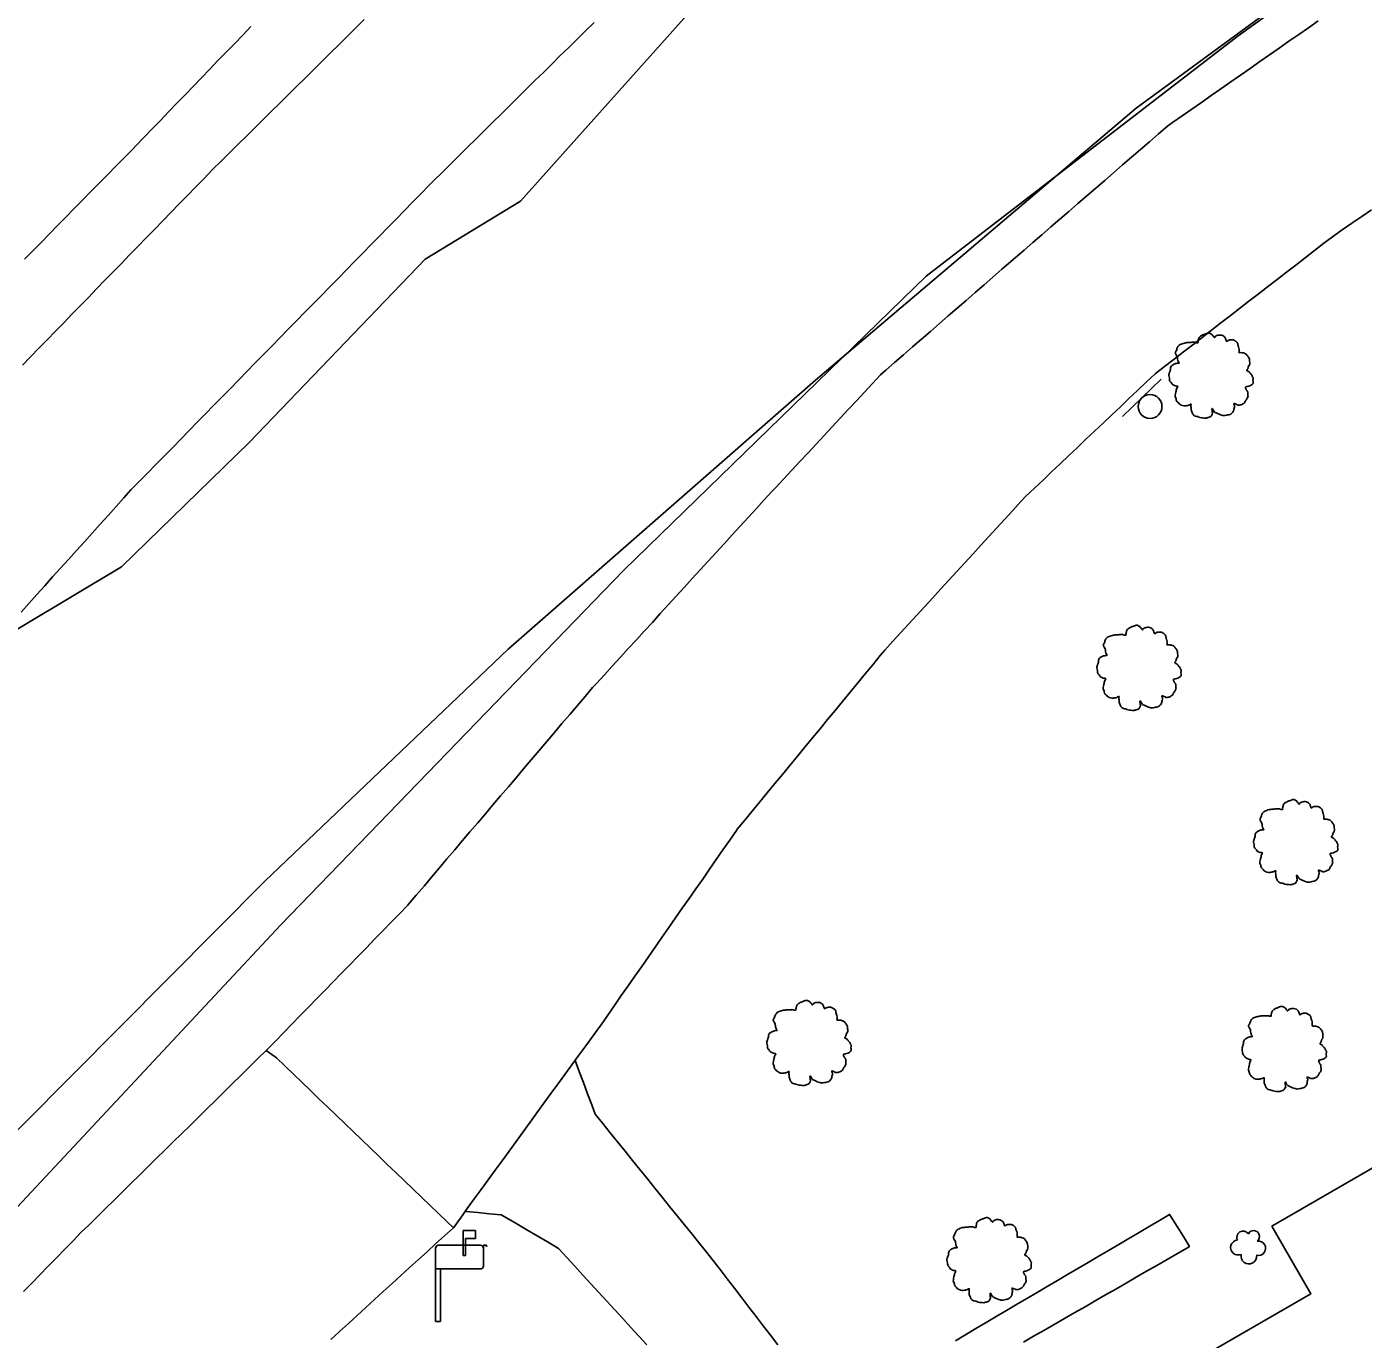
# Model space of a CAD drawing. Extents: x 1901471 to 1963503, y 756461 to 799997.
# Drawn here: x 1930210.6 to 1930323.5, y 773036.7 to 773147.5 of the extents above; entities that cross this region are included whole.
import ezdxf

# ---------------------------------------------------------------- set-up
doc = ezdxf.new("R2010")
doc.units = 0
for name, color, linetype in [('Default', 7, 'Continuous'), ('RD_EX_Bldg', 7, 'Continuous'), ('RD_EX_BldgApp', 7, 'Continuous'), ('RD_EX_Conc', 7, 'Continuous'), ('RD_EX_Driveway', 7, 'Continuous'), ('RD_EX_Fence_Other', 7, 'Continuous'), ('RD_EX_H2O', 7, 'Continuous'), ('RD_EX_Road', 7, 'Continuous'), ('RD_EX_VEG', 7, 'Continuous')]:
    doc.layers.add(name, color=color, linetype=linetype)

# ---------------------------------------------------------------- blocks, each defined once
blk = doc.blocks.new('MAIL')
at = {"layer": 'RD_EX_BldgApp'}
for p, q in [((-0.33, 6.48), (1.72, 6.48)), ((-0.33, 2.29), (-0.33, 6.48)), ((1.72, 5.13), (0.05, 5.13)), ((0.05, 5.13), (0.05, 2.29)), ((1.72, 6.48), (1.72, 5.13)), ((-4.97, 0), (-4.97, 3.5)), ((-4.47, 4), (2.59, 4)), ((0.05, 2.29), (-0.33, 2.29)), ((3.09, 3.5), (3.09, 4)), ((3.09, 4), (3.59, 4)), ((3.09, 3.5), (3.09, 0.5)), ((3.59, 4), (3.59, 3.75)), ((-4.97, 0), (-4.97, -8.82)), ((2.59, 0), (-4.97, 0)), ((-4.14, 0), (-4.14, -8.82)), ((-4.97, -8.82), (-4.14, -8.82))]:
    blk.add_line(p, q, dxfattribs=at)
for centre, start, end in [((-4.47, 3.5), 90, 180), ((2.59, 3.5), 0, 90), ((2.59, 0.5), 270, 0)]:
    blk.add_arc(centre, 0.5, start, end, dxfattribs=at)
blk = doc.blocks.new('T2')
at = {"layer": 'RD_EX_VEG'}
for points in [[(0.05, 7.21), (-0.25, 7.24), (-0.57, 7.14), (-0.82, 7.04), (-1.05, 6.96), (-1.27, 6.86), (-1.57, 6.69), (-1.8, 6.49), (-1.92, 6.24), (-1.97, 6.01), (-2.02, 5.74), (-2.02, 5.56), (-2.15, 5.54), (-2.3, 5.56), (-2.55, 5.64), (-2.8, 5.64), (-3.05, 5.64), (-3.4, 5.61), (-3.75, 5.61), (-4.02, 5.56), (-4.35, 5.51), (-4.72, 5.39), (-5.07, 5.26), (-5.37, 5.01), (-5.62, 4.54), (-5.75, 4.19), (-5.9, 3.94), (-5.75, 3.49), (-5.57, 3.14), (-5.55, 2.94), (-5.47, 2.52), (-5.37, 2.29), (-5.25, 2.09), (-5.32, 2.07), (-5.7, 2.02), (-6, 1.92), (-6.42, 1.69), (-6.64, 1.47), (-6.74, 1.14), (-6.77, 0.79), (-6.87, 0.59), (-6.94, 0.32), (-6.97, 0.24), (-7.02, -0.08), (-6.92, -0.53), (-6.89, -0.88), (-6.77, -1.11), (-6.62, -1.28), (-6.44, -1.53), (-6.05, -1.76), (-5.72, -1.86), (-5.52, -1.88), (-5.7, -2.38), (-5.75, -2.73), (-5.87, -3.13), (-5.87, -3.21), (-5.92, -3.68), (-5.77, -4.01), (-5.7, -4.38), (-5.52, -4.61), (-5.25, -4.91), (-4.92, -5.13), (-4.42, -5.26), (-4.02, -5.23), (-3.45, -5.06), (-3.2, -4.98), (-3.22, -5.16), (-3.2, -5.53), (-3.2, -5.96), (-3.05, -6.28), (-2.95, -6.56), (-2.8, -6.81), (-2.47, -7.03), (-2.07, -7.11), (-1.65, -7.26), (-1.2, -7.33), (-0.7, -7.36), (-0.1, -7.21), (0.18, -7.08), (0.28, -6.91), (0.48, -6.53), (0.43, -6.31), (0.45, -5.71), (0.55, -5.88), (0.73, -6.23), (1.23, -6.53), (1.63, -6.71), (2.1, -6.86), (2.4, -6.93), (2.88, -6.86), (3.25, -6.78), (3.63, -6.66), (3.93, -6.38), (4.1, -6.11), (4.15, -5.83), (4.23, -5.46), (4.28, -5.28)], [(4.28, -5.28), (4.2, -5.11), (4.15, -4.86), (4.23, -4.88), (4.4, -4.93), (4.68, -5.06), (4.9, -5.13), (5.23, -5.11), (5.5, -5.01), (5.95, -4.73), (6.22, -4.26), (6.5, -3.86), (6.57, -3.53), (6.52, -3.31), (6.5, -2.81), (6.3, -2.56), (6.25, -2.43), (6.15, -2.03), (6.22, -1.98), (6.5, -1.93), (6.87, -1.81), (7.15, -1.68), (7.37, -1.51), (7.45, -1.28), (7.42, -0.88), (7.47, -0.48), (7.4, -0.33), (7.3, -0.18), (7.22, 0.02), (7.07, 0.17), (6.97, 0.32), (6.87, 0.42), (6.75, 0.57), (6.57, 0.69), (6.42, 0.74), (6.37, 0.89), (6.52, 1.09), (6.57, 1.19), (6.6, 1.42), (6.82, 1.77), (6.87, 2.17), (6.82, 2.59), (6.77, 2.87), (6.62, 3.14), (6.42, 3.39), (6.3, 3.56), (6.12, 3.69), (5.8, 3.81), (5.55, 3.86), (5.2, 3.86), (5, 3.91), (5.03, 3.96), (5.03, 4.11), (5.03, 4.39), (4.95, 4.84), (4.8, 5.34), (4.8, 5.36), (4.7, 5.61), (4.48, 5.81), (4.3, 5.91), (4.1, 6.04), (3.85, 6.06), (3.55, 6.06), (3.28, 6.01), (3.08, 5.91), (2.9, 5.79), (2.83, 5.94), (2.73, 6.24), (2.68, 6.39), (2.53, 6.56), (2.3, 6.76), (1.85, 6.89), (1.23, 6.81), (0.93, 6.61), (0.78, 6.44), (0.73, 6.56), (0.53, 6.76), (0.43, 6.94), (0.25, 7.06), (0.1, 7.16), (0, 7.21)]]:
    blk.add_spline(points, degree=3, dxfattribs=at)
blk = doc.blocks.new('SB2')
at = {"layer": 'RD_EX_VEG'}
for centre, radius, start, end in [((-0.72, 1.55), 1.08, 34.9763, 204.756), ((1.05, 1.7), 0.995, 308.7626, 152.0467), ((-1.56, -0.16), 1.26, 96.4518, 294.734), ((1.84, -0.28), 1.22, 256.5667, 98.1046), ((0.25, -1.6), 1.32, 166.8827, 5.7589)]:
    blk.add_arc(centre, radius, start, end, dxfattribs=at)
blk = doc.blocks.new('SIGN')
at = {"layer": 'RD_EX_BldgApp'}
blk.add_line((-4.52, -2.02), (4.48, -2.02), dxfattribs=at)
blk.add_circle((0, 0), 2, dxfattribs=at)

msp = doc.modelspace()

# ---------------------------------------------------------------- linework, layer by layer
at = {"layer": 'RD_EX_Bldg'}
msp.add_lwpolyline([(1930360.88, 773064.62), (1930338.64, 773051.75), (1930335.27, 773057.58), (1930315.74, 773046.28), (1930319.03, 773040.58), (1930301.03, 773030.18), (1930315.45, 773005.24), (1930317.91, 773006.66), (1930328.5, 772988.36), (1930360.53, 773006.88), (1930349.58, 773025.82), (1930374.86, 773040.44)], close=True, dxfattribs=at)
at = {"layer": 'RD_EX_Conc'}
msp.add_lwpolyline([(1930294.75, 773036.49), (1930295.62, 773036.99), (1930296.49, 773037.49), (1930297.36, 773037.99), (1930298.22, 773038.49), (1930299.09, 773038.99), (1930299.96, 773039.49), (1930300.82, 773039.98), (1930301.69, 773040.48), (1930302.56, 773040.98), (1930303.42, 773041.48), (1930304.29, 773041.98), (1930305.16, 773042.48), (1930306.02, 773042.97), (1930306.89, 773043.47), (1930307.76, 773043.97), (1930308.62, 773044.47), (1930308.78, 773044.56), (1930308.26, 773045.41), (1930307.73, 773046.26), (1930307.73, 773046.26), (1930307.21, 773047.11), (1930307.1, 773047.27), (1930306.24, 773046.77), (1930305.38, 773046.26), (1930304.52, 773045.75), (1930303.66, 773045.24), (1930302.8, 773044.74), (1930301.94, 773044.23), (1930301.07, 773043.72), (1930300.21, 773043.22), (1930299.35, 773042.71), (1930298.49, 773042.2), (1930297.63, 773041.69), (1930296.77, 773041.19), (1930295.91, 773040.68), (1930295.04, 773040.17), (1930294.18, 773039.67), (1930293.32, 773039.16), (1930292.46, 773038.65), (1930291.6, 773038.14), (1930290.74, 773037.64), (1930289.01, 773036.62)], dxfattribs=at)
at = {"layer": 'RD_EX_Driveway'}
for points in [[(1930256.89, 773060.27), (1930257.24, 773059.33), (1930257.6, 773058.4), (1930257.95, 773057.46), (1930258.3, 773056.53), (1930258.6, 773055.73), (1930259.23, 773054.95), (1930259.86, 773054.17), (1930260.49, 773053.39), (1930261.12, 773052.61), (1930261.74, 773051.84), (1930262.37, 773051.06), (1930263, 773050.28), (1930263.63, 773049.5), (1930264.26, 773048.72), (1930264.88, 773047.95), (1930265.51, 773047.17), (1930266.14, 773046.39), (1930266.77, 773045.61), (1930267.39, 773044.83), (1930268.02, 773044.06), (1930268.53, 773043.42), (1930269.14, 773042.63), (1930269.75, 773041.84), (1930270.36, 773041.04), (1930270.97, 773040.25), (1930271.58, 773039.46), (1930272.18, 773038.66), (1930272.79, 773037.87), (1930273.4, 773037.08), (1930274.01, 773036.28)], [(1930262.95, 773036.26), (1930262.27, 773037), (1930261.6, 773037.74), (1930260.92, 773038.48), (1930260.25, 773039.21), (1930259.57, 773039.95), (1930258.9, 773040.69), (1930258.22, 773041.42), (1930257.54, 773042.16), (1930256.87, 773042.9), (1930256.19, 773043.63), (1930255.52, 773044.37), (1930255.42, 773044.47), (1930254.56, 773044.97), (1930253.7, 773045.48), (1930252.83, 773045.98), (1930251.97, 773046.48), (1930251.1, 773046.98), (1930250.66, 773047.23), (1930249.67, 773047.33), (1930248.68, 773047.43), (1930247.7, 773047.53), (1930247.62, 773047.53)]]:
    msp.add_lwpolyline(points, dxfattribs=at)
at = {"layer": 'RD_EX_Fence_Other'}
msp.add_lwpolyline([(1930791.03, 773402.61), (1930666.02, 773351.89), (1930618.5, 773332.02), (1930541.67, 773296.1), (1930521.46, 773284.25), (1930466.23, 773251.05), (1930433.12, 773228.79), (1930335.09, 773163.25), (1930304.27, 773140.65), (1930277.2, 773117.7), (1930251.25, 773094.99), (1930230.69, 773075.39), (1930202.12, 773046.67)], dxfattribs=at)
at = {"layer": 'RD_EX_H2O'}
msp.add_lwpolyline([(1930210.11, 773098.1), (1930210.78, 773098.85), (1930211.45, 773099.59), (1930212.12, 773100.33), (1930212.78, 773101.08), (1930213.45, 773101.82), (1930214.12, 773102.56), (1930214.79, 773103.31), (1930215.46, 773104.05), (1930216.13, 773104.79), (1930216.8, 773105.54), (1930217.47, 773106.28), (1930218.13, 773107.02), (1930218.8, 773107.77), (1930219.39, 773108.42), (1930220.09, 773109.14), (1930220.79, 773109.85), (1930221.49, 773110.57), (1930222.19, 773111.28), (1930222.89, 773111.99), (1930223.59, 773112.71), (1930224.29, 773113.42), (1930224.99, 773114.14), (1930225.69, 773114.85), (1930226.39, 773115.57), (1930227.09, 773116.28), (1930227.79, 773116.99), (1930228.49, 773117.71), (1930229.19, 773118.42), (1930229.89, 773119.14), (1930230.59, 773119.85), (1930231.28, 773120.57), (1930231.98, 773121.28), (1930232.68, 773122), (1930232.68, 773122), (1930233.38, 773122.71), (1930234.08, 773123.42), (1930234.78, 773124.14), (1930235.48, 773124.85), (1930236.18, 773125.57), (1930236.88, 773126.28), (1930237.58, 773127), (1930238.28, 773127.71), (1930238.98, 773128.42), (1930239.68, 773129.14), (1930240.38, 773129.85), (1930241.08, 773130.57), (1930241.78, 773131.28), (1930242.48, 773132), (1930243.18, 773132.71), (1930243.88, 773133.42), (1930244.58, 773134.14), (1930244.98, 773134.55), (1930245.69, 773135.25), (1930246.4, 773135.95), (1930247.11, 773136.65), (1930247.82, 773137.36), (1930248.53, 773138.06), (1930249.25, 773138.76), (1930249.96, 773139.46), (1930250.67, 773140.16), (1930251.38, 773140.87), (1930252.09, 773141.57), (1930252.8, 773142.27), (1930253.51, 773142.97), (1930254.23, 773143.67), (1930254.94, 773144.37), (1930254.94, 773144.37), (1930255.65, 773145.08), (1930256.36, 773145.78), (1930257.07, 773146.48), (1930257.78, 773147.18), (1930258.5, 773147.88)], dxfattribs=at)
at = {"layer": 'RD_EX_Road'}
for points in [[(1930239.09, 773148.13), (1930238.38, 773147.42), (1930237.67, 773146.72), (1930236.96, 773146.02), (1930236.25, 773145.31), (1930235.54, 773144.61), (1930234.83, 773143.91), (1930234.12, 773143.2), (1930233.4, 773142.5), (1930232.69, 773141.8), (1930231.98, 773141.1), (1930231.27, 773140.39), (1930230.56, 773139.69), (1930229.85, 773138.99), (1930229.14, 773138.28), (1930228.43, 773137.58), (1930227.72, 773136.88), (1930227.01, 773136.17), (1930226.26, 773135.43), (1930225.56, 773134.72), (1930224.86, 773134), (1930224.16, 773133.28), (1930223.47, 773132.57), (1930222.77, 773131.85), (1930222.07, 773131.13), (1930221.37, 773130.42), (1930220.68, 773129.7), (1930219.98, 773128.98), (1930219.28, 773128.27), (1930218.59, 773127.55), (1930217.89, 773126.83), (1930217.19, 773126.12), (1930216.49, 773125.4), (1930215.8, 773124.68), (1930215.1, 773123.97), (1930214.4, 773123.25), (1930213.71, 773122.53), (1930213.01, 773121.82), (1930212.31, 773121.1), (1930211.61, 773120.38), (1930210.92, 773119.67), (1930210.22, 773118.95)], [(1930229.52, 773147.53), (1930228.83, 773146.81), (1930228.13, 773146.09), (1930227.44, 773145.38), (1930226.74, 773144.66), (1930226.05, 773143.94), (1930225.35, 773143.22), (1930224.66, 773142.5), (1930223.96, 773141.78), (1930223.27, 773141.06), (1930222.57, 773140.34), (1930221.88, 773139.62), (1930221.19, 773138.9), (1930220.49, 773138.18), (1930219.8, 773137.46), (1930219.51, 773137.17), (1930218.81, 773136.45), (1930218.11, 773135.74), (1930217.41, 773135.03), (1930216.71, 773134.31), (1930216, 773133.6), (1930215.3, 773132.89), (1930214.6, 773132.17), (1930213.9, 773131.46), (1930213.2, 773130.75), (1930212.5, 773130.04), (1930211.8, 773129.32), (1930211.1, 773128.61), (1930210.4, 773127.9)], [(1930319.64, 773148.01), (1930318.82, 773147.43), (1930318, 773146.86), (1930317.18, 773146.29), (1930317.18, 773146.29), (1930316.36, 773145.72), (1930315.54, 773145.15), (1930314.72, 773144.58), (1930313.9, 773144), (1930313.08, 773143.43), (1930312.26, 773142.86), (1930311.44, 773142.29), (1930310.62, 773141.72), (1930309.8, 773141.14), (1930308.98, 773140.57), (1930308.16, 773140), (1930307.34, 773139.43), (1930306.91, 773139.13), (1930306.15, 773138.47), (1930305.4, 773137.82), (1930304.64, 773137.17), (1930303.88, 773136.51), (1930303.13, 773135.86), (1930302.37, 773135.2), (1930301.62, 773134.55), (1930300.86, 773133.9), (1930300.1, 773133.24), (1930299.35, 773132.59), (1930298.59, 773131.93), (1930297.83, 773131.28), (1930297.08, 773130.63), (1930296.32, 773129.97), (1930295.56, 773129.32), (1930294.81, 773128.66), (1930294.05, 773128.01), (1930293.3, 773127.36), (1930292.94, 773127.05), (1930292.18, 773126.39), (1930291.43, 773125.74), (1930290.67, 773125.08), (1930289.92, 773124.42), (1930289.17, 773123.77), (1930288.41, 773123.11), (1930287.66, 773122.46), (1930286.9, 773121.8), (1930286.15, 773121.14), (1930285.39, 773120.49), (1930284.64, 773119.83), (1930283.88, 773119.17), (1930283.13, 773118.52), (1930282.7, 773118.15), (1930282.02, 773117.41), (1930281.34, 773116.68), (1930280.66, 773115.95), (1930279.97, 773115.22), (1930279.29, 773114.49), (1930278.61, 773113.76), (1930277.93, 773113.03), (1930277.25, 773112.29), (1930276.57, 773111.56), (1930275.88, 773110.83), (1930275.2, 773110.1), (1930274.52, 773109.37), (1930273.84, 773108.64), (1930273.54, 773108.32), (1930272.87, 773107.58), (1930272.19, 773106.84), (1930271.52, 773106.1), (1930270.84, 773105.37), (1930270.84, 773105.37), (1930270.17, 773104.63), (1930269.49, 773103.89), (1930268.82, 773103.15), (1930268.14, 773102.41), (1930267.47, 773101.68), (1930266.79, 773100.94), (1930266.12, 773100.2), (1930265.44, 773099.46), (1930264.77, 773098.73), (1930264.09, 773097.99), (1930263.42, 773097.25), (1930262.74, 773096.51), (1930262.07, 773095.78), (1930261.39, 773095.04), (1930260.72, 773094.3), (1930260.04, 773093.56), (1930259.37, 773092.82), (1930258.7, 773092.09), (1930258.38, 773091.75), (1930257.74, 773090.98), (1930257.09, 773090.22), (1930256.44, 773089.46), (1930255.79, 773088.7), (1930255.15, 773087.94), (1930254.5, 773087.18), (1930253.85, 773086.42), (1930253.2, 773085.65), (1930252.55, 773084.89), (1930251.91, 773084.13), (1930251.26, 773083.37), (1930250.61, 773082.61), (1930249.96, 773081.85), (1930249.32, 773081.08), (1930248.67, 773080.32), (1930248.02, 773079.56), (1930247.37, 773078.8), (1930246.73, 773078.04), (1930246.08, 773077.28), (1930245.43, 773076.51), (1930244.78, 773075.75), (1930244.14, 773074.99), (1930243.49, 773074.23), (1930242.84, 773073.47), (1930242.76, 773073.37), (1930242.06, 773072.65), (1930241.36, 773071.94), (1930240.66, 773071.22), (1930239.96, 773070.5), (1930239.27, 773069.79), (1930238.57, 773069.07), (1930237.87, 773068.35), (1930237.17, 773067.64), (1930236.48, 773066.92), (1930235.78, 773066.21), (1930235.08, 773065.49), (1930234.38, 773064.77), (1930233.68, 773064.06), (1930232.99, 773063.34), (1930232.29, 773062.63), (1930231.59, 773061.91), (1930230.89, 773061.19), (1930230.8, 773061.1)], [(1930246.62, 773046.15), (1930247.21, 773046.96), (1930247.79, 773047.77), (1930248.38, 773048.58), (1930248.97, 773049.39), (1930249.56, 773050.19), (1930250.15, 773051), (1930250.74, 773051.81), (1930251.33, 773052.62), (1930251.91, 773053.43), (1930252.5, 773054.24), (1930253.09, 773055.05), (1930253.68, 773055.85), (1930254.27, 773056.66), (1930254.86, 773057.47), (1930255.44, 773058.28), (1930256.03, 773059.09), (1930256.62, 773059.9), (1930257.21, 773060.71), (1930257.8, 773061.51), (1930258.39, 773062.32), (1930258.98, 773063.13), (1930259.09, 773063.28), (1930259.66, 773064.1), (1930260.23, 773064.92), (1930260.8, 773065.74), (1930261.37, 773066.56), (1930261.95, 773067.38), (1930262.52, 773068.2), (1930263.09, 773069.02), (1930263.66, 773069.84), (1930264.23, 773070.66), (1930264.81, 773071.48), (1930265.38, 773072.3), (1930265.95, 773073.12), (1930266.52, 773073.94), (1930267.09, 773074.76), (1930267.67, 773075.58), (1930268.24, 773076.41), (1930268.81, 773077.23), (1930269.38, 773078.05), (1930269.95, 773078.87), (1930270.53, 773079.69), (1930270.59, 773079.78), (1930271.23, 773080.55), (1930271.86, 773081.32), (1930272.5, 773082.09), (1930273.13, 773082.87), (1930273.77, 773083.64), (1930274.4, 773084.41), (1930275.04, 773085.18), (1930275.68, 773085.95), (1930276.31, 773086.72), (1930276.95, 773087.5), (1930277.58, 773088.27), (1930278.22, 773089.04), (1930278.85, 773089.81), (1930279.49, 773090.58), (1930280.12, 773091.36), (1930280.76, 773092.13), (1930281.4, 773092.9), (1930282.03, 773093.67), (1930282.67, 773094.44), (1930283.05, 773094.91), (1930283.73, 773095.65), (1930283.73, 773095.65), (1930284.4, 773096.38), (1930285.08, 773097.12), (1930285.76, 773097.86), (1930286.43, 773098.59), (1930287.11, 773099.33), (1930287.78, 773100.07), (1930288.46, 773100.8), (1930289.13, 773101.54), (1930289.81, 773102.28), (1930290.49, 773103.01), (1930291.16, 773103.75), (1930291.84, 773104.49), (1930292.51, 773105.22), (1930293.19, 773105.96), (1930293.87, 773106.7), (1930294.54, 773107.44), (1930294.96, 773107.89), (1930295.68, 773108.58), (1930296.41, 773109.26), (1930297.14, 773109.95), (1930297.86, 773110.64), (1930298.59, 773111.32), (1930299.32, 773112.01), (1930300.04, 773112.7), (1930300.77, 773113.39), (1930301.49, 773114.07), (1930302.22, 773114.76), (1930302.95, 773115.45), (1930303.67, 773116.13), (1930304.4, 773116.82), (1930305.13, 773117.51), (1930305.89, 773118.23), (1930306.68, 773118.85), (1930307.48, 773119.46), (1930308.27, 773120.07), (1930309.06, 773120.68), (1930309.85, 773121.29), (1930310.64, 773121.9), (1930311.43, 773122.52), (1930312.22, 773123.13), (1930313.01, 773123.74), (1930313.8, 773124.35), (1930314.59, 773124.96), (1930315.38, 773125.58), (1930316.17, 773126.19), (1930316.96, 773126.8), (1930317.75, 773127.41), (1930318.54, 773128.02), (1930319.33, 773128.63), (1930320.13, 773129.25), (1930320.85, 773129.8), (1930321.67, 773130.37), (1930322.5, 773130.94), (1930323.32, 773131.5), (1930324.15, 773132.07)], [(1930210.31, 773040.76), (1930211.01, 773041.47), (1930211.71, 773042.19), (1930212.41, 773042.9), (1930213.11, 773043.62), (1930213.8, 773044.33), (1930214.5, 773045.05), (1930215.2, 773045.77), (1930215.83, 773046.38), (1930216.54, 773047.08), (1930217.25, 773047.78), (1930217.97, 773048.48), (1930218.68, 773049.18), (1930219.39, 773049.89), (1930220.11, 773050.59), (1930220.82, 773051.29), (1930221.53, 773051.99), (1930222.24, 773052.69), (1930222.96, 773053.39), (1930223.67, 773054.09), (1930224.38, 773054.79), (1930225.1, 773055.49), (1930225.81, 773056.19), (1930226.52, 773056.89), (1930227.24, 773057.6), (1930227.95, 773058.3), (1930228.66, 773059), (1930229.38, 773059.7), (1930230.09, 773060.4), (1930230.8, 773061.1), (1930231.67, 773060.5), (1930232.39, 773059.81), (1930233.11, 773059.12), (1930233.83, 773058.43), (1930234.55, 773057.73), (1930235.27, 773057.04), (1930235.99, 773056.35), (1930236.72, 773055.66), (1930237.44, 773054.96), (1930238.16, 773054.27), (1930238.88, 773053.58), (1930239.6, 773052.89), (1930240.32, 773052.19), (1930241.04, 773051.5), (1930241.77, 773050.81), (1930242.49, 773050.12), (1930243.21, 773049.42), (1930243.93, 773048.73), (1930244.65, 773048.04), (1930245.37, 773047.35), (1930246.09, 773046.65), (1930246.62, 773046.15), (1930245.88, 773045.48), (1930245.14, 773044.81), (1930244.4, 773044.13), (1930243.66, 773043.46), (1930242.92, 773042.79), (1930242.18, 773042.11), (1930241.44, 773041.44), (1930240.7, 773040.77), (1930239.96, 773040.09), (1930239.23, 773039.42), (1930238.49, 773038.75), (1930237.75, 773038.07), (1930237.01, 773037.4), (1930236.27, 773036.73)]]:
    msp.add_lwpolyline(points, dxfattribs=at)
at = {"layer": 'RD_EX_VEG'}
for points in [[(1930206.42, 773094.68), (1930218.58, 773101.93), (1930229.37, 773112.44), (1930244.23, 773127.89), (1930252.3, 773132.81), (1930269.44, 773151.98), (1930279.97, 773157.62), (1930294.33, 773158.89), (1930303.44, 773158.41), (1930314.98, 773169.7), (1930330.97, 773175.49), (1930346.64, 773184.98), (1930345.13, 773196.63), (1930343.71, 773209.54), (1930349.09, 773219.78), (1930361.4, 773227.4), (1930380.59, 773235.46), (1930382.29, 773248.61), (1930386.84, 773257.89), (1930412.23, 773278.98), (1930431.83, 773291.19)], [(1930530.85, 773288.67), (1930494.99, 773267.05), (1930459.16, 773244.28), (1930421.53, 773218.67), (1930377.58, 773189.48), (1930341.67, 773167.41), (1930312.88, 773146.74), (1930286.53, 773126.47), (1930261.01, 773101.64), (1930232.02, 773071.7), (1930208.18, 773046.19)]]:
    msp.add_lwpolyline(points, dxfattribs=at)

# ---------------------------------------------------------------- block references
at = {"layer": 'Default', "xscale": 0.5019685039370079, "yscale": 0.5019685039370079}
msp.add_blockref('MAIL', (1930247.61, 773042.67), dxfattribs=at)
at = {"layer": 'RD_EX_Bldg', "xscale": 0.5039370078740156, "yscale": 0.5039370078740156, "rotation": -136.038325}
msp.add_blockref('SIGN', (1930305.45, 773115.47), dxfattribs=at)
at = {"layer": 'RD_EX_VEG'}
for name, p, xscale, yscale in [('T2', (1930310.49, 773118.11), 0.4921259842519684, 0.4921259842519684), ('T2', (1930304.41, 773093.44), 0.4921259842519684, 0.4921259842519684), ('T2', (1930317.64, 773078.73), 0.4921259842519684, 0.4921259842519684), ('T2', (1930276.54, 773061.78), 0.4921259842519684, 0.4921259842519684), ('T2', (1930316.67, 773061.27), 0.4921259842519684, 0.4921259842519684), ('T2', (1930291.75, 773043.45), 0.4921259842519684, 0.4921259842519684), ('SB2', (1930313.67, 773044.56), 0.5019685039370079, 0.5019685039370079)]:
    msp.add_blockref(name, p, dxfattribs=dict(at, xscale=xscale, yscale=yscale))

doc.saveas('drawing.dxf')
